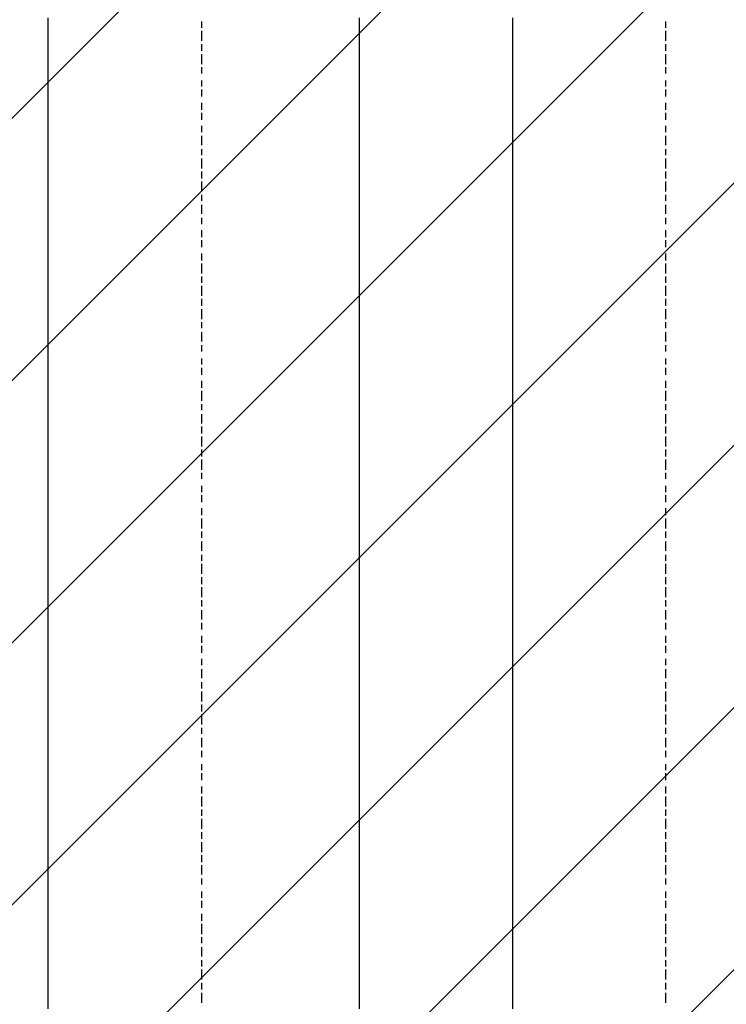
# Model space of a CAD drawing. Extents: x 997 to 109698, y 921 to 94021.
# Tile 455 of 656: x 28773 to 29688, y 40760 to 42034. Entities that reach past the tile are written whole.
import ezdxf

# ---------------------------------------------------------------- set-up
doc = ezdxf.new("R2010")
doc.units = 0
doc.header["$MEASUREMENT"] = 0
doc.layers.add('12', color=7, linetype='CONTINUOUS')
doc.layers.add('28', color=7, linetype='CONTINUOUS')

msp = doc.modelspace()

# ---------------------------------------------------------------- linework, layer by layer
at = {"layer": '12', "color": 5}
for p, q in [((28809.630503, 42036.563401), (28809.630503, 42023.563401)), ((29212.630503, 42036.563401), (29212.630503, 42023.563401)), ((29411.630503, 42023.563401), (29411.630503, 42036.563401)), ((28809.630503, 42023.563401), (28809.630503, 42015.563401)), ((29212.630503, 42023.563401), (29212.630503, 42015.563401)), ((29411.630503, 42015.563401), (29411.630503, 42023.563401)), ((28809.630503, 42015.563401), (28809.630503, 42006.563401)), ((29212.630503, 42015.563401), (29212.630503, 42006.563401)), ((29411.630503, 42006.563401), (29411.630503, 42015.563401)), ((28809.630503, 42006.563401), (28809.630503, 41993.563401)), ((29212.630503, 42006.563401), (29212.630503, 41993.563401)), ((29411.630503, 41993.563401), (29411.630503, 42006.563401)), ((28809.630503, 41993.563401), (28809.630503, 41985.563401)), ((28809.630503, 41985.563401), (28809.630503, 41976.563401)), ((29212.630503, 41993.563401), (29212.630503, 41985.563401)), ((29212.630503, 41985.563401), (29212.630503, 41976.563401)), ((29411.630503, 41985.563401), (29411.630503, 41993.563401)), ((29411.630503, 41976.563401), (29411.630503, 41985.563401)), ((28809.630503, 41976.563401), (28809.630503, 41964.563401)), ((29212.630503, 41976.563401), (29212.630503, 41964.563401)), ((29411.630503, 41964.563401), (29411.630503, 41976.563401)), ((28809.630503, 41964.563401), (28809.630503, 41955.563401)), ((29212.630503, 41964.563401), (29212.630503, 41955.563401)), ((29411.630503, 41955.563401), (29411.630503, 41964.563401)), ((28809.630503, 41955.563401), (28809.630503, 41947.563401)), ((28809.630503, 41947.563401), (28809.630503, 41934.563401)), ((29212.630503, 41955.563401), (29212.630503, 41947.563401)), ((29212.630503, 41947.563401), (29212.630503, 41934.563401)), ((29411.630503, 41947.563401), (29411.630503, 41955.563401)), ((29411.630503, 41934.563401), (29411.630503, 41947.563401)), ((28809.630503, 41934.563401), (28809.630503, 41926.563401)), ((29212.630503, 41934.563401), (29212.630503, 41926.563401)), ((29411.630503, 41926.563401), (29411.630503, 41934.563401)), ((28809.630503, 41926.563401), (28809.630503, 41913.563401)), ((29212.630503, 41926.563401), (29212.630503, 41913.563401)), ((29411.630503, 41913.563401), (29411.630503, 41926.563401)), ((28809.630503, 41913.563401), (28809.630503, 41904.563401)), ((29212.630503, 41913.563401), (29212.630503, 41904.563401)), ((29411.630503, 41904.563401), (29411.630503, 41913.563401)), ((28809.630503, 41904.563401), (28809.630503, 41896.563401)), ((28809.630503, 41896.563401), (28809.630503, 41883.563401)), ((29212.630503, 41904.563401), (29212.630503, 41896.563401)), ((29212.630503, 41896.563401), (29212.630503, 41883.563401)), ((29411.630503, 41896.563401), (29411.630503, 41904.563401)), ((29411.630503, 41883.563401), (29411.630503, 41896.563401)), ((28809.630503, 41883.563401), (28809.630503, 41875.563401)), ((29212.630503, 41883.563401), (29212.630503, 41875.563401)), ((29411.630503, 41875.563401), (29411.630503, 41883.563401)), ((28809.630503, 41875.563401), (28809.630503, 41866.563401)), ((29212.630503, 41875.563401), (29212.630503, 41866.563401)), ((29411.630503, 41866.563401), (29411.630503, 41875.563401)), ((28809.630503, 41866.563401), (28809.630503, 41854.563401)), ((29212.630503, 41866.563401), (29212.630503, 41854.563401)), ((29411.630503, 41854.563401), (29411.630503, 41866.563401)), ((28809.630503, 41854.563401), (28809.630503, 41845.563401)), ((28809.630503, 41845.563401), (28809.630503, 41837.563401)), ((29212.630503, 41854.563401), (29212.630503, 41845.563401)), ((29212.630503, 41845.563401), (29212.630503, 41837.563401)), ((29411.630503, 41845.563401), (29411.630503, 41854.563401)), ((29411.630503, 41837.563401), (29411.630503, 41845.563401)), ((28809.630503, 41837.563401), (28809.630503, 41824.563401)), ((29212.630503, 41837.563401), (29212.630503, 41824.563401)), ((29411.630503, 41824.563401), (29411.630503, 41837.563401)), ((28809.630503, 41824.563401), (28809.630503, 41816.563401)), ((28809.630503, 41816.563401), (28809.630503, 41803.563401)), ((29212.630503, 41824.563401), (29212.630503, 41816.563401)), ((29212.630503, 41816.563401), (29212.630503, 41803.563401)), ((29411.630503, 41816.563401), (29411.630503, 41824.563401)), ((29411.630503, 41803.563401), (29411.630503, 41816.563401)), ((28809.630503, 41803.563401), (28809.630503, 41794.563401)), ((28809.630503, 41794.563401), (28809.630503, 41786.563401)), ((29212.630503, 41803.563401), (29212.630503, 41794.563401)), ((29212.630503, 41794.563401), (29212.630503, 41786.563401)), ((29411.630503, 41794.563401), (29411.630503, 41803.563401)), ((29411.630503, 41786.563401), (29411.630503, 41794.563401)), ((28809.630503, 41786.563401), (28809.630503, 41773.563401)), ((29212.630503, 41786.563401), (29212.630503, 41773.563401)), ((29411.630503, 41773.563401), (29411.630503, 41786.563401)), ((28809.630503, 41773.563401), (28809.630503, 41765.563401)), ((28809.630503, 41765.563401), (28809.630503, 41756.563401)), ((29212.630503, 41773.563401), (29212.630503, 41765.563401)), ((29212.630503, 41765.563401), (29212.630503, 41756.563401)), ((29411.630503, 41765.563401), (29411.630503, 41773.563401)), ((29411.630503, 41756.563401), (29411.630503, 41765.563401)), ((28809.630503, 41756.563401), (28809.630503, 41744.563401)), ((29212.630503, 41756.563401), (29212.630503, 41744.563401)), ((29411.630503, 41744.563401), (29411.630503, 41756.563401)), ((28809.630503, 41744.563401), (28809.630503, 41735.563401)), ((29212.630503, 41744.563401), (29212.630503, 41735.563401)), ((29411.630503, 41735.563401), (29411.630503, 41744.563401)), ((28809.630503, 41735.563401), (28809.630503, 41727.563401)), ((28809.630503, 41727.563401), (28809.630503, 41714.563401)), ((29212.630503, 41735.563401), (29212.630503, 41727.563401)), ((29212.630503, 41727.563401), (29212.630503, 41714.563401)), ((29411.630503, 41727.563401), (29411.630503, 41735.563401)), ((29411.630503, 41714.563401), (29411.630503, 41727.563401)), ((28809.630503, 41714.563401), (28809.630503, 41705.563401)), ((29212.630503, 41714.563401), (29212.630503, 41705.563401)), ((29411.630503, 41705.563401), (29411.630503, 41714.563401)), ((28809.630503, 41705.563401), (28809.630503, 41693.563401)), ((29212.630503, 41705.563401), (29212.630503, 41693.563401)), ((29411.630503, 41693.563401), (29411.630503, 41705.563401)), ((28809.630503, 41693.563401), (28809.630503, 41684.563401)), ((29212.630503, 41693.563401), (29212.630503, 41684.563401)), ((29411.630503, 41684.563401), (29411.630503, 41693.563401)), ((28809.630503, 41684.563401), (28809.630503, 41676.563401)), ((28809.630503, 41676.563401), (28809.630503, 41663.563401)), ((29212.630503, 41684.563401), (29212.630503, 41676.563401)), ((29212.630503, 41676.563401), (29212.630503, 41663.563401)), ((29411.630503, 41676.563401), (29411.630503, 41684.563401)), ((29411.630503, 41663.563401), (29411.630503, 41676.563401)), ((28809.630503, 41663.563401), (28809.630503, 41655.563401)), ((29212.630503, 41663.563401), (29212.630503, 41655.563401)), ((29411.630503, 41655.563401), (29411.630503, 41663.563401)), ((28809.630503, 41655.563401), (28809.630503, 41646.563401)), ((29212.630503, 41655.563401), (29212.630503, 41646.563401)), ((29411.630503, 41646.563401), (29411.630503, 41655.563401)), ((28809.630503, 41646.563401), (28809.630503, 41634.563401)), ((29212.630503, 41646.563401), (29212.630503, 41634.563401)), ((29411.630503, 41634.563401), (29411.630503, 41646.563401)), ((28809.630503, 41634.563401), (28809.630503, 41625.563401)), ((28809.630503, 41625.563401), (28809.630503, 41617.563401)), ((29212.630503, 41634.563401), (29212.630503, 41625.563401)), ((29212.630503, 41625.563401), (29212.630503, 41617.563401)), ((29411.630503, 41625.563401), (29411.630503, 41634.563401)), ((29411.630503, 41617.563401), (29411.630503, 41625.563401)), ((28809.630503, 41617.563401), (28809.630503, 41604.563401)), ((29212.630503, 41617.563401), (29212.630503, 41604.563401)), ((29411.630503, 41604.563401), (29411.630503, 41617.563401)), ((28809.630503, 41604.563401), (28809.630503, 41595.563401)), ((29212.630503, 41604.563401), (29212.630503, 41595.563401)), ((29411.630503, 41595.563401), (29411.630503, 41604.563401)), ((28809.630503, 41595.563401), (28809.630503, 41587.563401)), ((28809.630503, 41587.563401), (28809.630503, 41574.563401)), ((29212.630503, 41595.563401), (29212.630503, 41587.563401)), ((29212.630503, 41587.563401), (29212.630503, 41574.563401)), ((29411.630503, 41587.563401), (29411.630503, 41595.563401)), ((29411.630503, 41574.563401), (29411.630503, 41587.563401)), ((28809.630503, 41574.563401), (28809.630503, 41566.563401)), ((29212.630503, 41574.563401), (29212.630503, 41566.563401)), ((29411.630503, 41566.563401), (29411.630503, 41574.563401)), ((28809.630503, 41566.563401), (28809.630503, 41553.563401)), ((29212.630503, 41566.563401), (29212.630503, 41553.563401)), ((29411.630503, 41553.563401), (29411.630503, 41566.563401)), ((28809.630503, 41553.563401), (28809.630503, 41545.563401)), ((29212.630503, 41553.563401), (29212.630503, 41545.563401)), ((29411.630503, 41545.563401), (29411.630503, 41553.563401)), ((28809.630503, 41545.563401), (28809.630503, 41536.563401)), ((28809.630503, 41536.563401), (28809.630503, 41523.563401)), ((29212.630503, 41545.563401), (29212.630503, 41536.563401)), ((29212.630503, 41536.563401), (29212.630503, 41523.563401)), ((29411.630503, 41536.563401), (29411.630503, 41545.563401)), ((29411.630503, 41523.563401), (29411.630503, 41536.563401)), ((28809.630503, 41523.563401), (28809.630503, 41515.563401)), ((29212.630503, 41523.563401), (29212.630503, 41515.563401)), ((29411.630503, 41515.563401), (29411.630503, 41523.563401)), ((28809.630503, 41515.563401), (28809.630503, 41507.563401)), ((29212.630503, 41515.563401), (29212.630503, 41507.563401)), ((29411.630503, 41507.563401), (29411.630503, 41515.563401)), ((28809.630503, 41507.563401), (28809.630503, 41494.563401)), ((29212.630503, 41507.563401), (29212.630503, 41494.563401)), ((29411.630503, 41494.563401), (29411.630503, 41507.563401)), ((28809.630503, 41494.563401), (28809.630503, 41485.563401)), ((28809.630503, 41485.563401), (28809.630503, 41477.563401)), ((29212.630503, 41494.563401), (29212.630503, 41485.563401)), ((29212.630503, 41485.563401), (29212.630503, 41477.563401)), ((29411.630503, 41485.563401), (29411.630503, 41494.563401)), ((29411.630503, 41477.563401), (29411.630503, 41485.563401)), ((28809.630503, 41477.563401), (28809.630503, 41464.563401)), ((29212.630503, 41477.563401), (29212.630503, 41464.563401)), ((29411.630503, 41464.563401), (29411.630503, 41477.563401)), ((28809.630503, 41464.563401), (28809.630503, 41456.563401)), ((29212.630503, 41464.563401), (29212.630503, 41456.563401)), ((29411.630503, 41456.563401), (29411.630503, 41464.563401)), ((28809.630503, 41456.563401), (28809.630503, 41443.563401)), ((29212.630503, 41456.563401), (29212.630503, 41443.563401)), ((29411.630503, 41443.563401), (29411.630503, 41456.563401)), ((28809.630503, 41443.563401), (28809.630503, 41435.563401)), ((28809.630503, 41435.563401), (28809.630503, 41426.563401)), ((29212.630503, 41443.563401), (29212.630503, 41435.563401)), ((29212.630503, 41435.563401), (29212.630503, 41426.563401)), ((29411.630503, 41435.563401), (29411.630503, 41443.563401)), ((29411.630503, 41426.563401), (29411.630503, 41435.563401)), ((28809.630503, 41426.563401), (28809.630503, 41413.563401)), ((29212.630503, 41426.563401), (29212.630503, 41413.563401)), ((29411.630503, 41413.563401), (29411.630503, 41426.563401)), ((28809.630503, 41413.563401), (28809.630503, 41405.563401)), ((29212.630503, 41413.563401), (29212.630503, 41405.563401)), ((29411.630503, 41405.563401), (29411.630503, 41413.563401)), ((28809.630503, 41405.563401), (28809.630503, 41396.563401)), ((28809.630503, 41396.563401), (28809.630503, 41384.563401)), ((29212.630503, 41405.563401), (29212.630503, 41396.563401)), ((29212.630503, 41396.563401), (29212.630503, 41384.563401)), ((29411.630503, 41396.563401), (29411.630503, 41405.563401)), ((29411.630503, 41384.563401), (29411.630503, 41396.563401)), ((28809.630503, 41384.563401), (28809.630503, 41375.563401)), ((29212.630503, 41384.563401), (29212.630503, 41375.563401)), ((29411.630503, 41375.563401), (29411.630503, 41384.563401)), ((28809.630503, 41375.563401), (28809.630503, 41367.563401)), ((29212.630503, 41375.563401), (29212.630503, 41367.563401)), ((29411.630503, 41367.563401), (29411.630503, 41375.563401)), ((28809.630503, 41367.563401), (28809.630503, 41354.563401)), ((29212.630503, 41367.563401), (29212.630503, 41354.563401)), ((29411.630503, 41354.563401), (29411.630503, 41367.563401)), ((28809.630503, 41354.563401), (28809.630503, 41346.563401)), ((28809.630503, 41346.563401), (28809.630503, 41333.563401)), ((29212.630503, 41354.563401), (29212.630503, 41346.563401)), ((29212.630503, 41346.563401), (29212.630503, 41333.563401)), ((29411.630503, 41346.563401), (29411.630503, 41354.563401)), ((29411.630503, 41333.563401), (29411.630503, 41346.563401)), ((28809.630503, 41333.563401), (28809.630503, 41325.563401)), ((29212.630503, 41333.563401), (29212.630503, 41325.563401)), ((29411.630503, 41325.563401), (29411.630503, 41333.563401)), ((28809.630503, 41325.563401), (28809.630503, 41316.563401)), ((29212.630503, 41325.563401), (29212.630503, 41316.563401)), ((29411.630503, 41316.563401), (29411.630503, 41325.563401)), ((28809.630503, 41316.563401), (28809.630503, 41303.563401)), ((29212.630503, 41316.563401), (29212.630503, 41303.563401)), ((29411.630503, 41303.563401), (29411.630503, 41316.563401)), ((28809.630503, 41303.563401), (28809.630503, 41295.563401)), ((28809.630503, 41295.563401), (28809.630503, 41286.563401)), ((29212.630503, 41303.563401), (29212.630503, 41295.563401)), ((29212.630503, 41295.563401), (29212.630503, 41286.563401)), ((29411.630503, 41295.563401), (29411.630503, 41303.563401)), ((29411.630503, 41286.563401), (29411.630503, 41295.563401)), ((28809.630503, 41286.563401), (28809.630503, 41274.563401)), ((29212.630503, 41286.563401), (29212.630503, 41274.563401)), ((29411.630503, 41274.563401), (29411.630503, 41286.563401)), ((28809.630503, 41274.563401), (28809.630503, 41265.563401)), ((29212.630503, 41274.563401), (29212.630503, 41265.563401)), ((29411.630503, 41265.563401), (29411.630503, 41274.563401)), ((28809.630503, 41265.563401), (28809.630503, 41257.563401)), ((28809.630503, 41257.563401), (28809.630503, 41244.563401)), ((29212.630503, 41265.563401), (29212.630503, 41257.563401)), ((29212.630503, 41257.563401), (29212.630503, 41244.563401)), ((29411.630503, 41257.563401), (29411.630503, 41265.563401)), ((29411.630503, 41244.563401), (29411.630503, 41257.563401)), ((28809.630503, 41244.563401), (28809.630503, 41236.563401)), ((29212.630503, 41244.563401), (29212.630503, 41236.563401)), ((29411.630503, 41236.563401), (29411.630503, 41244.563401)), ((28809.630503, 41236.563401), (28809.630503, 41223.563401)), ((29212.630503, 41236.563401), (29212.630503, 41223.563401)), ((29411.630503, 41223.563401), (29411.630503, 41236.563401)), ((28809.630503, 41223.563401), (28809.630503, 41214.563401)), ((29212.630503, 41223.563401), (29212.630503, 41214.563401)), ((29411.630503, 41214.563401), (29411.630503, 41223.563401)), ((28809.630503, 41214.563401), (28809.630503, 41206.563401)), ((28809.630503, 41206.563401), (28809.630503, 41193.563401)), ((29212.630503, 41214.563401), (29212.630503, 41206.563401)), ((29212.630503, 41206.563401), (29212.630503, 41193.563401)), ((29411.630503, 41206.563401), (29411.630503, 41214.563401)), ((29411.630503, 41193.563401), (29411.630503, 41206.563401)), ((28809.630503, 41193.563401), (28809.630503, 41185.563401)), ((29212.630503, 41193.563401), (29212.630503, 41185.563401)), ((29411.630503, 41185.563401), (29411.630503, 41193.563401)), ((28809.630503, 41185.563401), (28809.630503, 41176.563401)), ((29212.630503, 41185.563401), (29212.630503, 41176.563401)), ((29411.630503, 41176.563401), (29411.630503, 41185.563401)), ((28809.630503, 41176.563401), (28809.630503, 41164.563401)), ((29212.630503, 41176.563401), (29212.630503, 41164.563401)), ((29411.630503, 41164.563401), (29411.630503, 41176.563401)), ((28809.630503, 41164.563401), (28809.630503, 41155.563401)), ((28809.630503, 41155.563401), (28809.630503, 41147.563401)), ((29212.630503, 41164.563401), (29212.630503, 41155.563401)), ((29212.630503, 41155.563401), (29212.630503, 41147.563401)), ((29411.630503, 41155.563401), (29411.630503, 41164.563401)), ((29411.630503, 41147.563401), (29411.630503, 41155.563401)), ((28809.630503, 41147.563401), (28809.630503, 41134.563401)), ((29212.630503, 41147.563401), (29212.630503, 41134.563401)), ((29411.630503, 41134.563401), (29411.630503, 41147.563401)), ((28809.630503, 41134.563401), (28809.630503, 41126.563401)), ((29212.630503, 41134.563401), (29212.630503, 41126.563401)), ((29411.630503, 41126.563401), (29411.630503, 41134.563401)), ((28809.630503, 41126.563401), (28809.630503, 41113.563401)), ((29212.630503, 41126.563401), (29212.630503, 41113.563401)), ((29411.630503, 41113.563401), (29411.630503, 41126.563401)), ((28809.630503, 41113.563401), (28809.630503, 41104.563401)), ((28809.630503, 41104.563401), (28809.630503, 41096.563401)), ((29212.630503, 41113.563401), (29212.630503, 41104.563401)), ((29212.630503, 41104.563401), (29212.630503, 41096.563401)), ((29411.630503, 41104.563401), (29411.630503, 41113.563401)), ((29411.630503, 41096.563401), (29411.630503, 41104.563401)), ((28809.630503, 41096.563401), (28809.630503, 41083.563401)), ((29212.630503, 41096.563401), (29212.630503, 41083.563401)), ((29411.630503, 41083.563401), (29411.630503, 41096.563401)), ((28809.630503, 41083.563401), (28809.630503, 41075.563401)), ((29212.630503, 41083.563401), (29212.630503, 41075.563401)), ((29411.630503, 41075.563401), (29411.630503, 41083.563401)), ((28809.630503, 41075.563401), (28809.630503, 41066.563401)), ((28809.630503, 41066.563401), (28809.630503, 41054.563401)), ((29212.630503, 41075.563401), (29212.630503, 41066.563401)), ((29212.630503, 41066.563401), (29212.630503, 41054.563401)), ((29411.630503, 41066.563401), (29411.630503, 41075.563401)), ((29411.630503, 41054.563401), (29411.630503, 41066.563401)), ((28809.630503, 41054.563401), (28809.630503, 41045.563401)), ((29212.630503, 41054.563401), (29212.630503, 41045.563401)), ((29411.630503, 41045.563401), (29411.630503, 41054.563401)), ((28809.630503, 41045.563401), (28809.630503, 41037.563401)), ((29212.630503, 41045.563401), (29212.630503, 41037.563401)), ((29411.630503, 41037.563401), (29411.630503, 41045.563401)), ((28809.630503, 41037.563401), (28809.630503, 41024.563401)), ((29212.630503, 41037.563401), (29212.630503, 41024.563401)), ((29411.630503, 41024.563401), (29411.630503, 41037.563401)), ((28809.630503, 41024.563401), (28809.630503, 41015.563401)), ((28809.630503, 41015.563401), (28809.630503, 41007.563401)), ((29212.630503, 41024.563401), (29212.630503, 41015.563401)), ((29212.630503, 41015.563401), (29212.630503, 41007.563401)), ((29411.630503, 41015.563401), (29411.630503, 41024.563401)), ((29411.630503, 41007.563401), (29411.630503, 41015.563401)), ((28809.630503, 41007.563401), (28809.630503, 40994.563401)), ((29212.630503, 41007.563401), (29212.630503, 40994.563401)), ((29411.630503, 40994.563401), (29411.630503, 41007.563401)), ((28809.630503, 40994.563401), (28809.630503, 40986.563401)), ((29212.630503, 40994.563401), (29212.630503, 40986.563401)), ((29411.630503, 40986.563401), (29411.630503, 40994.563401)), ((28809.630503, 40986.563401), (28809.630503, 40973.563401)), ((29212.630503, 40986.563401), (29212.630503, 40973.563401)), ((29411.630503, 40973.563401), (29411.630503, 40986.563401)), ((28809.630503, 40973.563401), (28809.630503, 40965.563401)), ((28809.630503, 40965.563401), (28809.630503, 40956.563401)), ((29212.630503, 40973.563401), (29212.630503, 40965.563401)), ((29212.630503, 40965.563401), (29212.630503, 40956.563401)), ((29411.630503, 40965.563401), (29411.630503, 40973.563401)), ((29411.630503, 40956.563401), (29411.630503, 40965.563401)), ((28809.630503, 40956.563401), (28809.630503, 40943.563401)), ((29212.630503, 40956.563401), (29212.630503, 40943.563401)), ((29411.630503, 40943.563401), (29411.630503, 40956.563401)), ((28809.630503, 40943.563401), (28809.630503, 40935.563401)), ((29212.630503, 40943.563401), (29212.630503, 40935.563401)), ((29411.630503, 40935.563401), (29411.630503, 40943.563401)), ((28809.630503, 40935.563401), (28809.630503, 40927.563401)), ((28809.630503, 40927.563401), (28809.630503, 40914.563401)), ((29212.630503, 40935.563401), (29212.630503, 40927.563401)), ((29212.630503, 40927.563401), (29212.630503, 40914.563401)), ((29411.630503, 40927.563401), (29411.630503, 40935.563401)), ((29411.630503, 40914.563401), (29411.630503, 40927.563401)), ((28809.630503, 40914.563401), (28809.630503, 40905.563401)), ((29212.630503, 40914.563401), (29212.630503, 40905.563401)), ((29411.630503, 40905.563401), (29411.630503, 40914.563401)), ((28809.630503, 40905.563401), (28809.630503, 40897.563401)), ((29212.630503, 40905.563401), (29212.630503, 40897.563401)), ((29411.630503, 40897.563401), (29411.630503, 40905.563401)), ((28809.630503, 40897.563401), (28809.630503, 40884.563401)), ((29212.630503, 40897.563401), (29212.630503, 40884.563401)), ((29411.630503, 40884.563401), (29411.630503, 40897.563401)), ((28809.630503, 40884.563401), (28809.630503, 40876.563401)), ((28809.630503, 40876.563401), (28809.630503, 40863.563401)), ((29212.630503, 40884.563401), (29212.630503, 40876.563401)), ((29212.630503, 40876.563401), (29212.630503, 40863.563401)), ((29411.630503, 40876.563401), (29411.630503, 40884.563401)), ((29411.630503, 40863.563401), (29411.630503, 40876.563401)), ((28809.630503, 40863.563401), (28809.630503, 40855.563401)), ((29212.630503, 40863.563401), (29212.630503, 40855.563401)), ((29411.630503, 40855.563401), (29411.630503, 40863.563401)), ((28809.630503, 40855.563401), (28809.630503, 40846.563401)), ((29212.630503, 40855.563401), (29212.630503, 40846.563401)), ((29411.630503, 40846.563401), (29411.630503, 40855.563401)), ((28809.630503, 40846.563401), (28809.630503, 40833.563401)), ((29212.630503, 40846.563401), (29212.630503, 40833.563401)), ((29411.630503, 40833.563401), (29411.630503, 40846.563401)), ((28809.630503, 40833.563401), (28809.630503, 40825.563401)), ((28809.630503, 40825.563401), (28809.630503, 40816.563401)), ((29212.630503, 40833.563401), (29212.630503, 40825.563401)), ((29212.630503, 40825.563401), (29212.630503, 40816.563401)), ((29411.630503, 40825.563401), (29411.630503, 40833.563401)), ((29411.630503, 40816.563401), (29411.630503, 40825.563401)), ((28809.630503, 40816.563401), (28809.630503, 40804.563401)), ((29212.630503, 40816.563401), (29212.630503, 40804.563401)), ((29411.630503, 40804.563401), (29411.630503, 40816.563401)), ((28809.630503, 40804.563401), (28809.630503, 40795.563401)), ((29212.630503, 40804.563401), (29212.630503, 40795.563401)), ((29411.630503, 40795.563401), (29411.630503, 40804.563401)), ((28809.630503, 40795.563401), (28809.630503, 40787.563401)), ((28809.630503, 40787.563401), (28809.630503, 40774.563401)), ((29212.630503, 40795.563401), (29212.630503, 40787.563401)), ((29212.630503, 40787.563401), (29212.630503, 40774.563401)), ((29411.630503, 40787.563401), (29411.630503, 40795.563401)), ((29411.630503, 40774.563401), (29411.630503, 40787.563401)), ((28809.630503, 40774.563401), (28809.630503, 40766.563401)), ((29212.630503, 40774.563401), (29212.630503, 40766.563401)), ((29411.630503, 40766.563401), (29411.630503, 40774.563401)), ((28809.630503, 40766.563401), (28809.630503, 40753.563401)), ((29212.630503, 40766.563401), (29212.630503, 40753.563401)), ((29411.630503, 40753.563401), (29411.630503, 40766.563401))]:
    msp.add_line(p, q, dxfattribs=at)
at = {"layer": '12', "color": 1}
for p, q in [((29008.630503, 42031.563401), (29008.630503, 42023.563401)), ((29609.630503, 42023.563401), (29609.630503, 42031.563401)), ((29008.630503, 42019.563401), (29008.630503, 42006.563401)), ((29609.630503, 42006.563401), (29609.630503, 42019.563401)), ((29008.630503, 42002.563401), (29008.630503, 41993.563401)), ((29609.630503, 41993.563401), (29609.630503, 42002.563401)), ((29008.630503, 41989.563401), (29008.630503, 41976.563401)), ((29609.630503, 41976.563401), (29609.630503, 41989.563401)), ((29008.630503, 41972.563401), (29008.630503, 41964.563401)), ((29609.630503, 41964.563401), (29609.630503, 41972.563401)), ((29008.630503, 41955.563401), (29008.630503, 41947.563401)), ((29609.630503, 41947.563401), (29609.630503, 41955.563401)), ((29008.630503, 41943.563401), (29008.630503, 41934.563401)), ((29609.630503, 41934.563401), (29609.630503, 41943.563401)), ((29008.630503, 41926.563401), (29008.630503, 41917.563401)), ((29609.630503, 41917.563401), (29609.630503, 41926.563401)), ((29008.630503, 41913.563401), (29008.630503, 41904.563401)), ((29609.630503, 41904.563401), (29609.630503, 41913.563401)), ((29008.630503, 41896.563401), (29008.630503, 41888.563401)), ((29609.630503, 41888.563401), (29609.630503, 41896.563401)), ((29008.630503, 41883.563401), (29008.630503, 41871.563401)), ((29609.630503, 41871.563401), (29609.630503, 41883.563401)), ((29008.630503, 41866.563401), (29008.630503, 41858.563401)), ((29609.630503, 41858.563401), (29609.630503, 41866.563401)), ((29008.630503, 41854.563401), (29008.630503, 41841.563401)), ((29609.630503, 41841.563401), (29609.630503, 41854.563401)), ((29008.630503, 41837.563401), (29008.630503, 41828.563401)), ((29609.630503, 41828.563401), (29609.630503, 41837.563401)), ((29008.630503, 41824.563401), (29008.630503, 41811.563401)), ((29609.630503, 41811.563401), (29609.630503, 41824.563401)), ((29008.630503, 41807.563401), (29008.630503, 41799.563401)), ((29609.630503, 41799.563401), (29609.630503, 41807.563401)), ((29008.630503, 41794.563401), (29008.630503, 41782.563401)), ((29609.630503, 41782.563401), (29609.630503, 41794.563401)), ((29008.630503, 41777.563401), (29008.630503, 41769.563401)), ((29609.630503, 41769.563401), (29609.630503, 41777.563401)), ((29008.630503, 41761.563401), (29008.630503, 41752.563401)), ((29609.630503, 41752.563401), (29609.630503, 41761.563401)), ((29008.630503, 41748.563401), (29008.630503, 41739.563401)), ((29609.630503, 41739.563401), (29609.630503, 41748.563401)), ((29008.630503, 41731.563401), (29008.630503, 41722.563401)), ((29609.630503, 41722.563401), (29609.630503, 41731.563401)), ((29008.630503, 41718.563401), (29008.630503, 41705.563401)), ((29609.630503, 41705.563401), (29609.630503, 41718.563401)), ((29008.630503, 41701.563401), (29008.630503, 41693.563401)), ((29008.630503, 41689.563401), (29008.630503, 41676.563401)), ((29609.630503, 41693.563401), (29609.630503, 41701.563401)), ((29609.630503, 41676.563401), (29609.630503, 41689.563401)), ((29008.630503, 41672.563401), (29008.630503, 41663.563401)), ((29609.630503, 41663.563401), (29609.630503, 41672.563401)), ((29008.630503, 41659.563401), (29008.630503, 41646.563401)), ((29609.630503, 41646.563401), (29609.630503, 41659.563401)), ((29008.630503, 41642.563401), (29008.630503, 41634.563401)), ((29609.630503, 41634.563401), (29609.630503, 41642.563401)), ((29008.630503, 41629.563401), (29008.630503, 41617.563401)), ((29609.630503, 41617.563401), (29609.630503, 41629.563401)), ((29008.630503, 41612.563401), (29008.630503, 41604.563401)), ((29609.630503, 41604.563401), (29609.630503, 41612.563401)), ((29008.630503, 41595.563401), (29008.630503, 41587.563401)), ((29609.630503, 41587.563401), (29609.630503, 41595.563401)), ((29008.630503, 41583.563401), (29008.630503, 41574.563401)), ((29609.630503, 41574.563401), (29609.630503, 41583.563401)), ((29008.630503, 41566.563401), (29008.630503, 41557.563401)), ((29609.630503, 41557.563401), (29609.630503, 41566.563401)), ((29008.630503, 41553.563401), (29008.630503, 41540.563401)), ((29609.630503, 41540.563401), (29609.630503, 41553.563401)), ((29008.630503, 41536.563401), (29008.630503, 41528.563401)), ((29609.630503, 41528.563401), (29609.630503, 41536.563401)), ((29008.630503, 41523.563401), (29008.630503, 41511.563401)), ((29609.630503, 41511.563401), (29609.630503, 41523.563401)), ((29008.630503, 41507.563401), (29008.630503, 41498.563401)), ((29609.630503, 41498.563401), (29609.630503, 41507.563401)), ((29008.630503, 41494.563401), (29008.630503, 41481.563401)), ((29609.630503, 41481.563401), (29609.630503, 41494.563401)), ((29008.630503, 41477.563401), (29008.630503, 41468.563401)), ((29609.630503, 41468.563401), (29609.630503, 41477.563401)), ((29008.630503, 41464.563401), (29008.630503, 41451.563401)), ((29609.630503, 41451.563401), (29609.630503, 41464.563401)), ((29008.630503, 41447.563401), (29008.630503, 41439.563401)), ((29609.630503, 41439.563401), (29609.630503, 41447.563401)), ((29008.630503, 41430.563401), (29008.630503, 41422.563401)), ((29609.630503, 41422.563401), (29609.630503, 41430.563401)), ((29008.630503, 41418.563401), (29008.630503, 41409.563401)), ((29609.630503, 41409.563401), (29609.630503, 41418.563401)), ((29008.630503, 41401.563401), (29008.630503, 41392.563401)), ((29609.630503, 41392.563401), (29609.630503, 41401.563401)), ((29008.630503, 41388.563401), (29008.630503, 41375.563401)), ((29609.630503, 41375.563401), (29609.630503, 41388.563401)), ((29008.630503, 41371.563401), (29008.630503, 41363.563401)), ((29609.630503, 41363.563401), (29609.630503, 41371.563401)), ((29008.630503, 41358.563401), (29008.630503, 41346.563401)), ((29609.630503, 41346.563401), (29609.630503, 41358.563401)), ((29008.630503, 41341.563401), (29008.630503, 41333.563401)), ((29609.630503, 41333.563401), (29609.630503, 41341.563401)), ((29008.630503, 41329.563401), (29008.630503, 41316.563401)), ((29609.630503, 41316.563401), (29609.630503, 41329.563401)), ((29008.630503, 41312.563401), (29008.630503, 41303.563401)), ((29609.630503, 41303.563401), (29609.630503, 41312.563401)), ((29008.630503, 41299.563401), (29008.630503, 41286.563401)), ((29609.630503, 41286.563401), (29609.630503, 41299.563401)), ((29008.630503, 41282.563401), (29008.630503, 41274.563401)), ((29609.630503, 41274.563401), (29609.630503, 41282.563401)), ((29008.630503, 41269.563401), (29008.630503, 41257.563401)), ((29609.630503, 41257.563401), (29609.630503, 41269.563401)), ((29008.630503, 41253.563401), (29008.630503, 41244.563401)), ((29609.630503, 41244.563401), (29609.630503, 41253.563401)), ((29008.630503, 41236.563401), (29008.630503, 41227.563401)), ((29609.630503, 41227.563401), (29609.630503, 41236.563401)), ((29008.630503, 41223.563401), (29008.630503, 41214.563401)), ((29609.630503, 41214.563401), (29609.630503, 41223.563401)), ((29008.630503, 41206.563401), (29008.630503, 41198.563401)), ((29609.630503, 41198.563401), (29609.630503, 41206.563401)), ((29008.630503, 41193.563401), (29008.630503, 41181.563401)), ((29609.630503, 41181.563401), (29609.630503, 41193.563401)), ((29008.630503, 41176.563401), (29008.630503, 41168.563401)), ((29609.630503, 41168.563401), (29609.630503, 41176.563401)), ((29008.630503, 41164.563401), (29008.630503, 41151.563401)), ((29609.630503, 41151.563401), (29609.630503, 41164.563401)), ((29008.630503, 41147.563401), (29008.630503, 41138.563401)), ((29609.630503, 41138.563401), (29609.630503, 41147.563401)), ((29008.630503, 41134.563401), (29008.630503, 41121.563401)), ((29609.630503, 41121.563401), (29609.630503, 41134.563401)), ((29008.630503, 41117.563401), (29008.630503, 41109.563401)), ((29609.630503, 41109.563401), (29609.630503, 41117.563401)), ((29008.630503, 41104.563401), (29008.630503, 41092.563401)), ((29609.630503, 41092.563401), (29609.630503, 41104.563401)), ((29008.630503, 41087.563401), (29008.630503, 41079.563401)), ((29609.630503, 41079.563401), (29609.630503, 41087.563401)), ((29008.630503, 41070.563401), (29008.630503, 41062.563401)), ((29609.630503, 41062.563401), (29609.630503, 41070.563401)), ((29008.630503, 41058.563401), (29008.630503, 41049.563401)), ((29609.630503, 41049.563401), (29609.630503, 41058.563401)), ((29008.630503, 41041.563401), (29008.630503, 41032.563401)), ((29609.630503, 41032.563401), (29609.630503, 41041.563401)), ((29008.630503, 41028.563401), (29008.630503, 41015.563401)), ((29609.630503, 41015.563401), (29609.630503, 41028.563401)), ((29008.630503, 41011.563401), (29008.630503, 41003.563401)), ((29609.630503, 41003.563401), (29609.630503, 41011.563401)), ((29008.630503, 40999.563401), (29008.630503, 40986.563401)), ((29609.630503, 40986.563401), (29609.630503, 40999.563401)), ((29008.630503, 40982.563401), (29008.630503, 40973.563401)), ((29609.630503, 40973.563401), (29609.630503, 40982.563401)), ((29008.630503, 40969.563401), (29008.630503, 40956.563401)), ((29609.630503, 40956.563401), (29609.630503, 40969.563401)), ((29008.630503, 40952.563401), (29008.630503, 40943.563401)), ((29609.630503, 40943.563401), (29609.630503, 40952.563401)), ((29008.630503, 40939.563401), (29008.630503, 40927.563401)), ((29609.630503, 40927.563401), (29609.630503, 40939.563401)), ((29008.630503, 40922.563401), (29008.630503, 40914.563401)), ((29609.630503, 40914.563401), (29609.630503, 40922.563401)), ((29008.630503, 40905.563401), (29008.630503, 40897.563401)), ((29609.630503, 40897.563401), (29609.630503, 40905.563401)), ((29008.630503, 40893.563401), (29008.630503, 40884.563401)), ((29609.630503, 40884.563401), (29609.630503, 40893.563401)), ((29008.630503, 40876.563401), (29008.630503, 40867.563401)), ((29609.630503, 40867.563401), (29609.630503, 40876.563401)), ((29008.630503, 40863.563401), (29008.630503, 40850.563401)), ((29609.630503, 40850.563401), (29609.630503, 40863.563401)), ((29008.630503, 40846.563401), (29008.630503, 40838.563401)), ((29609.630503, 40838.563401), (29609.630503, 40846.563401)), ((29008.630503, 40833.563401), (29008.630503, 40821.563401)), ((29609.630503, 40821.563401), (29609.630503, 40833.563401)), ((29008.630503, 40816.563401), (29008.630503, 40808.563401)), ((29609.630503, 40808.563401), (29609.630503, 40816.563401)), ((29008.630503, 40804.563401), (29008.630503, 40791.563401)), ((29609.630503, 40791.563401), (29609.630503, 40804.563401)), ((29008.630503, 40787.563401), (29008.630503, 40778.563401)), ((29609.630503, 40778.563401), (29609.630503, 40787.563401)), ((29008.630503, 40774.563401), (29008.630503, 40761.563401)), ((29609.630503, 40761.563401), (29609.630503, 40774.563401))]:
    msp.add_line(p, q, dxfattribs=at)
at = {"layer": '28', "color": 2}
for p, q in [((22227.952242, 35370.953237), (36822.636205, 49965.637201)), ((22567.363497, 35370.953237), (36822.636205, 49626.225946)), ((22906.774752, 35370.953237), (36822.636205, 49286.814691)), ((23246.186007, 35370.953237), (36822.636205, 48947.403436)), ((23585.597261, 35370.953237), (36822.636205, 48607.992181)), ((23925.008516, 35370.953237), (36822.636205, 48268.580926)), ((24264.419771, 35370.953237), (36822.636205, 47929.169671))]:
    msp.add_line(p, q, dxfattribs=at)

doc.saveas('drawing.dxf')
